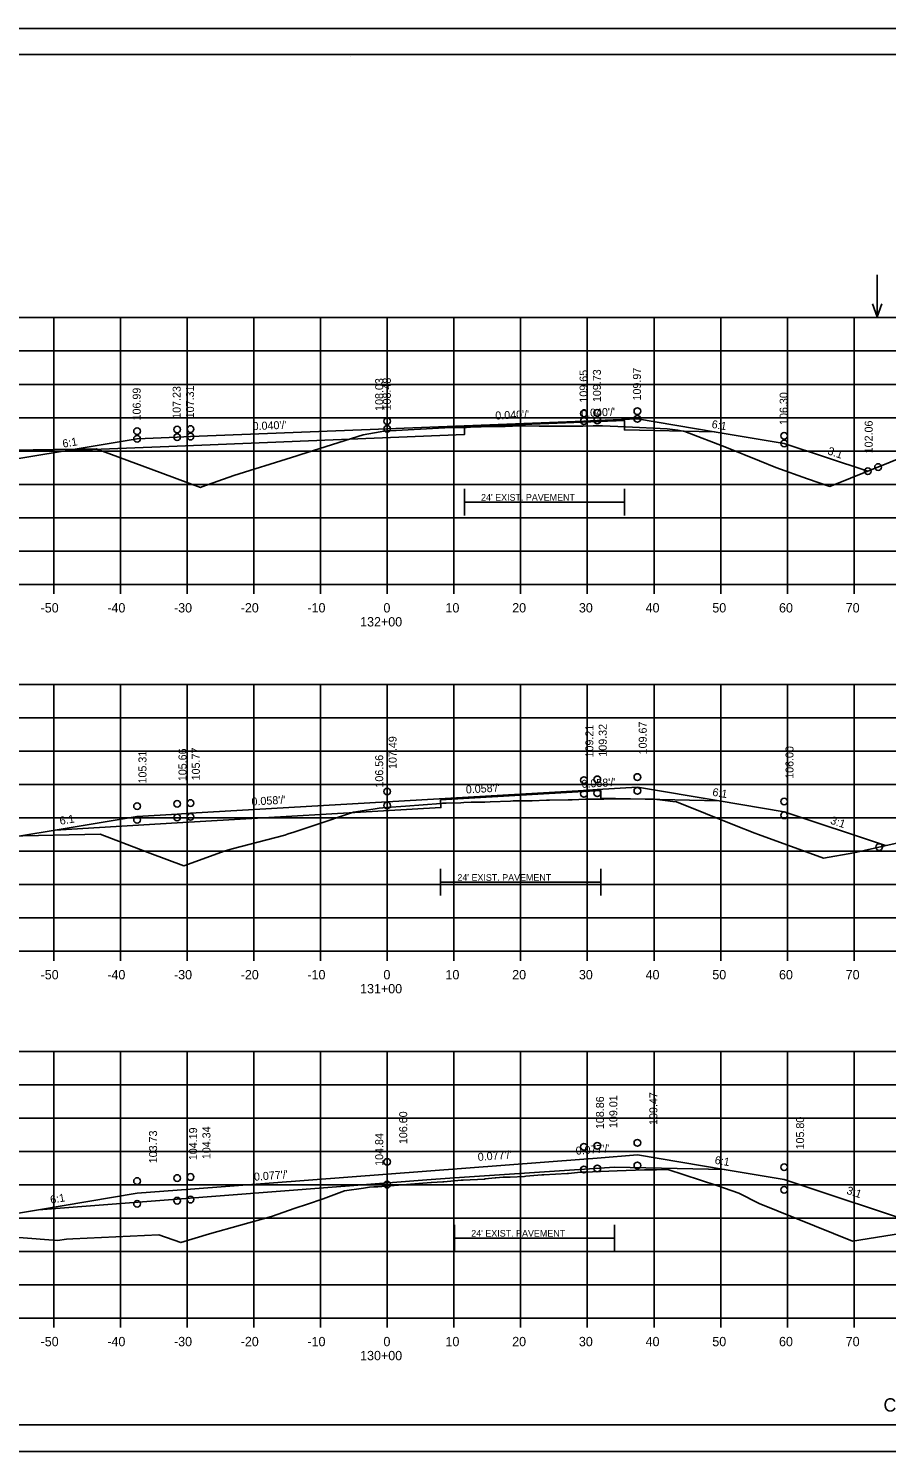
# Model space of a CAD drawing. Extents: x 1175611 to 1176402, y -433344 to -416213.
# Drawn here: x 1175727.2 to 1175855.8, y -430783.5 to -430570.1 of the extents above; entities that cross this region are included whole.
import ezdxf

# ---------------------------------------------------------------- set-up
doc = ezdxf.new("R2010")
doc.units = 0
for name, color, linetype in [('R_Alt Surface', 7, 'Continuous'), ('R_Axis', 7, 'Continuous'), ('R_Axis Annot', 7, 'Continuous'), ('R_Border', 7, 'Continuous'), ('R_Draft', 7, 'Continuous'), ('R_Exist Surface', 7, 'Continuous'), ('R_Fin Surface', 7, 'Continuous'), ('R_Grid', 7, 'Continuous'), ('R_No Plot', 7, 'Continuous'), ('R_Water Annot', 7, 'Continuous'), ('R_Xsect Elev', 7, 'Continuous'), ('R_Xsect Slope', 7, 'Continuous')]:
    doc.layers.add(name, color=color, linetype=linetype)

msp = doc.modelspace()

# ---------------------------------------------------------------- linework, layer by layer
at = {"layer": 'R_Alt Surface'}
for points in [[(1175732.98, -430633.4), (1175749.47, -430632.75), (1175792.54, -430631.03), (1175792.54, -430629.87), (1175816.54, -430628.91), (1175816.54, -430630.32), (1175830.01, -430630.59)], [(1175731.2, -430690.31), (1175749.47, -430689.25), (1175789.03, -430686.95), (1175789.03, -430686.95), (1175788.98, -430685.78), (1175812.99, -430684.39), (1175812.99, -430685.55), (1175830.76, -430685.95)], [(1175728.7, -430747.22), (1175749.47, -430745.63), (1175787.56, -430742.72), (1175787.56, -430742.72), (1175791.06, -430742.45), (1175815.06, -430740.86), (1175831.51, -430741.19)]]:
    msp.add_lwpolyline(points, dxfattribs=at)
at = {"layer": 'R_Axis'}
for p, q in [((1175640.97, -430653.49), (1175920.97, -430653.49)), ((1175730.97, -430654.89), (1175730.97, -430653.49)), ((1175740.97, -430654.89), (1175740.97, -430653.49)), ((1175750.97, -430654.89), (1175750.97, -430653.49)), ((1175760.97, -430654.89), (1175760.97, -430653.49)), ((1175770.97, -430654.89), (1175770.97, -430653.49)), ((1175780.97, -430654.89), (1175780.97, -430653.49)), ((1175790.97, -430654.89), (1175790.97, -430653.49)), ((1175800.97, -430654.89), (1175800.97, -430653.49)), ((1175810.97, -430654.89), (1175810.97, -430653.49)), ((1175820.97, -430654.89), (1175820.97, -430653.49)), ((1175830.97, -430654.89), (1175830.97, -430653.49)), ((1175840.97, -430654.89), (1175840.97, -430653.49)), ((1175850.97, -430654.89), (1175850.97, -430653.49)), ((1175640.97, -430708.49), (1175920.97, -430708.49)), ((1175730.97, -430709.89), (1175730.97, -430708.49)), ((1175740.97, -430709.89), (1175740.97, -430708.49)), ((1175750.97, -430709.89), (1175750.97, -430708.49)), ((1175760.97, -430709.89), (1175760.97, -430708.49)), ((1175770.97, -430709.89), (1175770.97, -430708.49)), ((1175780.97, -430709.89), (1175780.97, -430708.49)), ((1175790.97, -430709.89), (1175790.97, -430708.49)), ((1175800.97, -430709.89), (1175800.97, -430708.49)), ((1175810.97, -430709.89), (1175810.97, -430708.49)), ((1175820.97, -430709.89), (1175820.97, -430708.49)), ((1175830.97, -430709.89), (1175830.97, -430708.49)), ((1175840.97, -430709.89), (1175840.97, -430708.49)), ((1175850.97, -430709.89), (1175850.97, -430708.49)), ((1175640.97, -430763.49), (1175920.97, -430763.49)), ((1175730.97, -430764.89), (1175730.97, -430763.49)), ((1175740.97, -430764.89), (1175740.97, -430763.49)), ((1175750.97, -430764.89), (1175750.97, -430763.49)), ((1175760.97, -430764.89), (1175760.97, -430763.49)), ((1175770.97, -430764.89), (1175770.97, -430763.49)), ((1175780.97, -430764.89), (1175780.97, -430763.49)), ((1175790.97, -430764.89), (1175790.97, -430763.49)), ((1175800.97, -430764.89), (1175800.97, -430763.49)), ((1175810.97, -430764.89), (1175810.97, -430763.49)), ((1175820.97, -430764.89), (1175820.97, -430763.49)), ((1175830.97, -430764.89), (1175830.97, -430763.49)), ((1175840.97, -430764.89), (1175840.97, -430763.49)), ((1175850.97, -430764.89), (1175850.97, -430763.49))]:
    msp.add_line(p, q, dxfattribs=at)
at = {"layer": 'R_Border'}
for p, q in [((1175622.97, -430574.03), (1175939.15, -430574.03)), ((1175775.49, -430574.29), (1175775.49, -430574.29)), ((1175775.49, -430574.29), (1175775.49, -430574.29)), ((1175939.15, -430779.49), (1175622.97, -430779.49))]:
    msp.add_line(p, q, dxfattribs=at)
at = {"layer": 'R_Draft'}
for p, q in [((1175804.54, -430641.17), (1175792.54, -430641.17)), ((1175804.54, -430641.17), (1175816.54, -430641.17)), ((1175800.98, -430698.14), (1175788.98, -430698.14)), ((1175800.98, -430698.14), (1175812.99, -430698.14)), ((1175803.06, -430751.48), (1175791.06, -430751.48)), ((1175803.06, -430751.48), (1175815.06, -430751.48))]:
    msp.add_line(p, q, dxfattribs=at)
for points in [[(1175792.54, -430643.17), (1175792.54, -430639.17)], [(1175816.54, -430643.17), (1175816.54, -430639.17)], [(1175788.98, -430700.14), (1175788.98, -430696.14)], [(1175812.99, -430700.14), (1175812.99, -430696.14)], [(1175791.06, -430753.48), (1175791.06, -430749.48)], [(1175815.06, -430753.48), (1175815.06, -430749.48)]]:
    msp.add_lwpolyline(points, dxfattribs=at)
at = {"layer": 'R_Exist Surface'}
for points in [[(1175689.99, -430633.9), (1175737.34, -430633.18), (1175745.56, -430636.22), (1175752.97, -430638.95), (1175753.19, -430638.88), (1175757.97, -430637.14), (1175766.63, -430634.45), (1175767.42, -430634.2), (1175768.01, -430634.01), (1175777.37, -430631.05), (1175779.91, -430630.63), (1175780.48, -430630.53), (1175780.93, -430630.47), (1175782.33, -430630.39), (1175784.12, -430630.29), (1175790.52, -430629.95), (1175790.61, -430629.95), (1175791.63, -430629.94), (1175792.84, -430629.94), (1175794.07, -430629.88), (1175795.04, -430629.84), (1175796.8, -430629.83), (1175798.64, -430629.82), (1175799.77, -430629.78), (1175800.94, -430629.73), (1175801.38, -430629.73), (1175801.71, -430629.73), (1175803.73, -430629.74), (1175805.84, -430629.75), (1175807.48, -430629.74), (1175810.3, -430629.74), (1175811.85, -430629.73), (1175812.56, -430629.73), (1175813.27, -430629.73), (1175816.68, -430629.86), (1175822.93, -430630.16), (1175824.54, -430630.38), (1175825.59, -430630.54), (1175831.86, -430632.97), (1175836.78, -430634.97), (1175839.22, -430635.96), (1175844, -430637.67), (1175847.35, -430638.8), (1175862.33, -430632.75)], [(1175684.67, -430692.05), (1175737.94, -430690.92), (1175745.37, -430693.76), (1175750.47, -430695.69), (1175756.7, -430693.43), (1175757.71, -430693.12), (1175765.62, -430691.06), (1175766.12, -430690.89), (1175766.95, -430690.63), (1175769.99, -430689.62), (1175775.9, -430687.65), (1175779.16, -430687.13), (1175779.46, -430687.08), (1175779.77, -430687.03), (1175780.87, -430686.94), (1175783.71, -430686.72), (1175789.03, -430686.31), (1175789.24, -430686.3), (1175789.82, -430686.28), (1175792.02, -430686.22), (1175792.44, -430686.19), (1175793.55, -430686.13), (1175795.61, -430686.11), (1175796.43, -430686.09), (1175799.48, -430685.98), (1175799.87, -430685.95), (1175800.02, -430685.95), (1175800.45, -430685.95), (1175802.28, -430685.93), (1175802.71, -430685.93), (1175804.83, -430685.85), (1175805.31, -430685.82), (1175808.1, -430685.79), (1175808.71, -430685.78), (1175810.7, -430685.69), (1175811.18, -430685.66), (1175811.85, -430685.67), (1175811.92, -430685.67), (1175813.44, -430685.66), (1175817.1, -430685.64), (1175820.99, -430685.69), (1175822.23, -430685.83), (1175823.79, -430686.01), (1175824.36, -430686.07), (1175833.05, -430689.58), (1175836.1, -430690.8), (1175836.63, -430691), (1175846.37, -430694.53), (1175850.92, -430693.7), (1175866.86, -430690.12)], [(1175719.9, -430750.94), (1175731.52, -430751.82), (1175732.89, -430751.66), (1175733.86, -430751.6), (1175746.75, -430751.01), (1175750.01, -430752.16), (1175754.33, -430750.85), (1175763.64, -430748.26), (1175767.18, -430746.97), (1175769.01, -430746.39), (1175771.39, -430745.58), (1175774.59, -430744.38), (1175777.43, -430743.99), (1175778.02, -430743.91), (1175778.34, -430743.86), (1175778.97, -430743.81), (1175779.57, -430743.77), (1175787.56, -430743.12), (1175787.58, -430743.12), (1175787.61, -430743.12), (1175789.3, -430743.05), (1175789.45, -430743.04), (1175792.07, -430742.8), (1175792.17, -430742.79), (1175792.37, -430742.79), (1175795.55, -430742.63), (1175795.67, -430742.62), (1175797.16, -430742.47), (1175797.24, -430742.46), (1175798.36, -430742.37), (1175798.45, -430742.37), (1175799.28, -430742.33), (1175799.42, -430742.33), (1175801.56, -430742.24), (1175801.77, -430742.22), (1175804.17, -430742.01), (1175804.44, -430742), (1175807.94, -430741.8), (1175808.14, -430741.78), (1175809.97, -430741.61), (1175810.01, -430741.61), (1175810.48, -430741.59), (1175815.46, -430741.4), (1175819.55, -430741.25), (1175821.35, -430741.26), (1175823.06, -430741.2), (1175830.41, -430743.59), (1175833.7, -430744.75), (1175836.75, -430746.3), (1175850.71, -430751.95), (1175857.91, -430750.77)]]:
    msp.add_lwpolyline(points, dxfattribs=at)
at = {"layer": 'R_Fin Surface'}
for points in [[(1175684.39, -430633.98), (1175704.94, -430640.83), (1175721.47, -430635.32), (1175732.98, -430633.4), (1175743.47, -430631.65), (1175749.47, -430631.41), (1175751.47, -430631.33), (1175780.97, -430630.16), (1175810.47, -430628.99), (1175812.47, -430628.91), (1175818.47, -430628.67), (1175830.01, -430630.59), (1175840.47, -430632.34), (1175853.01, -430636.52)], [(1175684.39, -430633.98), (1175704.94, -430640.83), (1175721.47, -430635.32), (1175732.98, -430633.4), (1175743.47, -430631.65), (1175749.47, -430631.41), (1175751.47, -430631.33), (1175780.97, -430630.16), (1175810.47, -430628.99), (1175812.47, -430628.91), (1175818.47, -430628.67), (1175830.01, -430630.59), (1175840.47, -430632.34), (1175853.01, -430636.52)], [(1175693.71, -430691.86), (1175707.7, -430696.52), (1175721.47, -430691.93), (1175731.2, -430690.31), (1175743.47, -430688.26), (1175749.47, -430687.92), (1175751.47, -430687.8), (1175780.97, -430686.08), (1175810.47, -430684.37), (1175812.47, -430684.25), (1175818.47, -430683.9), (1175830.76, -430685.95), (1175840.47, -430687.57), (1175855.66, -430692.63)], [(1175693.71, -430691.86), (1175707.7, -430696.52), (1175721.47, -430691.93), (1175731.2, -430690.31), (1175743.47, -430688.26), (1175749.47, -430687.92), (1175751.47, -430687.8), (1175780.97, -430686.08), (1175810.47, -430684.37), (1175812.47, -430684.25), (1175818.47, -430683.9), (1175830.76, -430685.95), (1175840.47, -430687.57), (1175855.66, -430692.63)], [(1175701.31, -430749.28), (1175710.11, -430752.21), (1175715.02, -430750.58), (1175715.61, -430750.38), (1175721.47, -430748.43), (1175728.7, -430747.22), (1175743.47, -430744.76), (1175749.47, -430744.3), (1175751.47, -430744.15), (1175780.97, -430741.89), (1175810.47, -430739.63), (1175812.47, -430739.48), (1175818.47, -430739.02), (1175831.51, -430741.19), (1175840.47, -430742.69), (1175862.26, -430749.95)], [(1175701.31, -430749.28), (1175710.11, -430752.21), (1175715.02, -430750.58), (1175715.61, -430750.38), (1175721.47, -430748.43), (1175728.7, -430747.22), (1175743.47, -430744.76), (1175749.47, -430744.3), (1175751.47, -430744.15), (1175780.97, -430741.89), (1175810.47, -430739.63), (1175812.47, -430739.48), (1175818.47, -430739.02), (1175831.51, -430741.19), (1175840.47, -430742.69), (1175862.26, -430749.95)]]:
    msp.add_lwpolyline(points, dxfattribs=at)
at = {"layer": 'R_Grid'}
for p, q in [((1175640.97, -430613.49), (1175920.97, -430613.49)), ((1175730.97, -430653.49), (1175730.97, -430613.49)), ((1175740.97, -430653.49), (1175740.97, -430613.49)), ((1175750.97, -430653.49), (1175750.97, -430613.49)), ((1175760.97, -430653.49), (1175760.97, -430613.49)), ((1175770.97, -430653.49), (1175770.97, -430613.49)), ((1175780.97, -430653.49), (1175780.97, -430613.49)), ((1175790.97, -430653.49), (1175790.97, -430613.49)), ((1175800.97, -430653.49), (1175800.97, -430613.49)), ((1175810.97, -430653.49), (1175810.97, -430613.49)), ((1175820.97, -430653.49), (1175820.97, -430613.49)), ((1175830.97, -430653.49), (1175830.97, -430613.49)), ((1175840.97, -430653.49), (1175840.97, -430613.49)), ((1175850.97, -430653.49), (1175850.97, -430613.49)), ((1175640.97, -430618.49), (1175920.97, -430618.49)), ((1175640.97, -430623.49), (1175920.97, -430623.49)), ((1175640.97, -430628.49), (1175920.97, -430628.49)), ((1175640.97, -430633.49), (1175920.97, -430633.49)), ((1175640.97, -430638.49), (1175920.97, -430638.49)), ((1175640.97, -430643.49), (1175920.97, -430643.49)), ((1175640.97, -430648.49), (1175920.97, -430648.49)), ((1175640.97, -430653.49), (1175920.97, -430653.49)), ((1175640.97, -430668.49), (1175920.97, -430668.49)), ((1175730.97, -430708.49), (1175730.97, -430668.49)), ((1175740.97, -430708.49), (1175740.97, -430668.49)), ((1175750.97, -430708.49), (1175750.97, -430668.49)), ((1175760.97, -430708.49), (1175760.97, -430668.49)), ((1175770.97, -430708.49), (1175770.97, -430668.49)), ((1175780.97, -430708.49), (1175780.97, -430668.49)), ((1175790.97, -430708.49), (1175790.97, -430668.49)), ((1175800.97, -430708.49), (1175800.97, -430668.49)), ((1175810.97, -430708.49), (1175810.97, -430668.49)), ((1175820.97, -430708.49), (1175820.97, -430668.49)), ((1175830.97, -430708.49), (1175830.97, -430668.49)), ((1175840.97, -430708.49), (1175840.97, -430668.49)), ((1175850.97, -430708.49), (1175850.97, -430668.49)), ((1175640.97, -430673.49), (1175920.97, -430673.49)), ((1175640.97, -430678.49), (1175920.97, -430678.49)), ((1175640.97, -430683.49), (1175920.97, -430683.49)), ((1175640.97, -430688.49), (1175920.97, -430688.49)), ((1175640.97, -430693.49), (1175920.97, -430693.49)), ((1175640.97, -430698.49), (1175920.97, -430698.49)), ((1175640.97, -430703.49), (1175920.97, -430703.49)), ((1175640.97, -430708.49), (1175920.97, -430708.49)), ((1175640.97, -430723.49), (1175920.97, -430723.49)), ((1175730.97, -430763.49), (1175730.97, -430723.49)), ((1175740.97, -430763.49), (1175740.97, -430723.49)), ((1175750.97, -430763.49), (1175750.97, -430723.49)), ((1175760.97, -430763.49), (1175760.97, -430723.49)), ((1175770.97, -430763.49), (1175770.97, -430723.49)), ((1175780.97, -430763.49), (1175780.97, -430723.49)), ((1175790.97, -430763.49), (1175790.97, -430723.49)), ((1175800.97, -430763.49), (1175800.97, -430723.49)), ((1175810.97, -430763.49), (1175810.97, -430723.49)), ((1175820.97, -430763.49), (1175820.97, -430723.49)), ((1175830.97, -430763.49), (1175830.97, -430723.49)), ((1175840.97, -430763.49), (1175840.97, -430723.49)), ((1175850.97, -430763.49), (1175850.97, -430723.49)), ((1175640.97, -430728.49), (1175920.97, -430728.49)), ((1175640.97, -430733.49), (1175920.97, -430733.49)), ((1175640.97, -430738.49), (1175920.97, -430738.49)), ((1175640.97, -430743.49), (1175920.97, -430743.49)), ((1175640.97, -430748.49), (1175920.97, -430748.49)), ((1175640.97, -430753.49), (1175920.97, -430753.49)), ((1175640.97, -430758.49), (1175920.97, -430758.49)), ((1175640.97, -430763.49), (1175920.97, -430763.49))]:
    msp.add_line(p, q, dxfattribs=at)
at = {"layer": 'R_No Plot'}
for p, q in [((1175610.57, -430570.14), (1175943.91, -430570.14)), ((1175610.57, -430783.47), (1175943.91, -430783.47))]:
    msp.add_line(p, q, dxfattribs=at)
msp.add_lwpolyline([(1175610.57, -430570.14), (1175943.91, -430570.14), (1175943.91, -430783.48), (1175610.57, -430783.48)], close=True, dxfattribs=at)
for centre in [(1175810.47, -430627.85), (1175812.47, -430627.77), (1175818.47, -430627.53), (1175818.47, -430628.67), (1175743.47, -430630.51), (1175749.47, -430630.27), (1175751.47, -430630.19), (1175780.97, -430629.02), (1175780.97, -430630.16), (1175810.47, -430628.99), (1175812.47, -430628.91), (1175743.47, -430631.65), (1175749.47, -430631.41), (1175751.47, -430631.33), (1175840.47, -430631.2), (1175840.47, -430632.34), (1175853.01, -430636.52), (1175853.01, -430636.52), (1175854.56, -430635.89), (1175810.47, -430682.83), (1175812.47, -430682.71), (1175818.47, -430682.36), (1175749.47, -430686.37), (1175751.47, -430686.26), (1175780.97, -430684.54), (1175810.47, -430684.89), (1175812.47, -430684.78), (1175818.47, -430684.43), (1175840.47, -430686.03), (1175743.47, -430686.72), (1175749.47, -430688.44), (1175751.47, -430688.33), (1175780.97, -430686.61), (1175840.47, -430688.1), (1175743.47, -430688.79), (1175854.72, -430692.85), (1175854.72, -430692.85), (1175818.47, -430737.2), (1175810.47, -430737.81), (1175812.47, -430737.65), (1175780.97, -430740.06), (1175810.47, -430741.2), (1175812.47, -430741.04), (1175818.47, -430740.59), (1175840.47, -430740.86), (1175743.47, -430742.93), (1175749.47, -430742.48), (1175751.47, -430742.32), (1175780.97, -430743.46), (1175749.47, -430745.87), (1175751.47, -430745.71), (1175840.47, -430744.25), (1175743.47, -430746.33)]:
    msp.add_circle(centre, 0.5, dxfattribs=at)
at = {"layer": 'R_Water Annot'}
for p, q in [((1175854.44, -430607.06), (1175854.44, -430613.35)), ((1175854.44, -430613.35), (1175853.74, -430611.42)), ((1175854.44, -430613.35), (1175855.14, -430611.42))]:
    msp.add_line(p, q, dxfattribs=at)

# ---------------------------------------------------------------- texts
at = {"layer": 'R_Axis Annot'}
for s, p in [('-50', (1175729.01, -430657.69)), ('-40', (1175739.01, -430657.69)), ('-30', (1175749.01, -430657.69)), ('-20', (1175759.01, -430657.69)), ('-10', (1175769.01, -430657.69)), ('0', (1175780.41, -430657.69)), ('10', (1175789.71, -430657.69)), ('20', (1175799.71, -430657.69)), ('30', (1175809.71, -430657.69)), ('40', (1175819.71, -430657.69)), ('50', (1175829.71, -430657.69)), ('60', (1175839.71, -430657.69)), ('70', (1175849.71, -430657.69)), ('132+00', (1175776.91, -430659.79)), ('-50', (1175729.01, -430712.69)), ('-40', (1175739.01, -430712.69)), ('-30', (1175749.01, -430712.69)), ('-20', (1175759.01, -430712.69)), ('-10', (1175769.01, -430712.69)), ('0', (1175780.41, -430712.69)), ('10', (1175789.71, -430712.69)), ('20', (1175799.71, -430712.69)), ('30', (1175809.71, -430712.69)), ('40', (1175819.71, -430712.69)), ('50', (1175829.71, -430712.69)), ('60', (1175839.71, -430712.69)), ('70', (1175849.71, -430712.69)), ('131+00', (1175776.91, -430714.79)), ('-50', (1175729.01, -430767.69)), ('-40', (1175739.01, -430767.69)), ('-30', (1175749.01, -430767.69)), ('-20', (1175759.01, -430767.69)), ('-10', (1175769.01, -430767.69)), ('0', (1175780.41, -430767.69)), ('10', (1175789.71, -430767.69)), ('20', (1175799.71, -430767.69)), ('30', (1175809.71, -430767.69)), ('40', (1175819.71, -430767.69)), ('50', (1175829.71, -430767.69)), ('60', (1175839.71, -430767.69)), ('70', (1175849.71, -430767.69)), ('130+00', (1175776.91, -430769.79))]:
    msp.add_text(s, height=1.4, dxfattribs=at).set_placement(p)
at = {"layer": 'R_Draft'}
for s, height, p in [("24' EXIST. PAVEMENT", 1, (1175795.04, -430640.94)), ("24' EXIST. PAVEMENT", 1, (1175791.49, -430697.92)), ("24' EXIST. PAVEMENT", 1, (1175793.57, -430751.26)), ('CROSS SECTION STA.130+00 TO STA. 132+00', 2, (1175855.37, -430777.49))]:
    msp.add_text(s, height=height, dxfattribs=at).set_placement(p)
at = {"layer": 'R_Xsect Elev'}
for s, p in [('109.65', (1175811.01, -430626.23)), ('109.73', (1175813.01, -430626.15)), ('109.97', (1175819.01, -430625.91)), ('106.99', (1175744.01, -430628.9)), ('107.23', (1175750.01, -430628.66)), ('107.31', (1175752.01, -430628.58)), ('108.03', (1175780.37, -430627.47)), ('108.48', (1175781.51, -430627.4)), ('106.30', (1175841.01, -430629.58)), ('102.06', (1175853.75, -430633.83)), ('109.21', (1175811.88, -430679.43)), ('109.32', (1175813.88, -430679.31)), ('109.67', (1175819.88, -430678.96)), ('107.49', (1175782.38, -430681.15)), ('105.31', (1175744.88, -430683.33)), ('105.66', (1175750.88, -430682.98)), ('105.77', (1175752.88, -430682.86)), ('106.56', (1175780.37, -430683.94)), ('106.00', (1175841.88, -430682.63)), ('108.86', (1175813.47, -430735.14)), ('109.01', (1175815.47, -430734.98)), ('109.47', (1175821.47, -430734.52)), ('106.60', (1175783.97, -430737.39)), ('104.19', (1175752.47, -430739.8)), ('104.34', (1175754.47, -430739.65)), ('105.80', (1175843.47, -430738.19)), ('103.73', (1175746.47, -430740.26)), ('104.84', (1175780.37, -430740.65))]:
    msp.add_text(s, height=1.2, rotation=90, dxfattribs=at).set_placement(p)
at = {"layer": 'R_Xsect Slope'}
for s, rotation, p in [("0.040'/'", 2.2775, (1175797.2, -430628.77)), ("0.040'/'", 2.2775, (1175810.07, -430628.4)), ("0.040'/'", 2.2775, (1175760.82, -430630.36)), ('6:1', 350.5377, (1175829.55, -430630.01)), ('6:1', 9.4623, (1175732.39, -430632.99)), ('3:1', 341.5651, (1175846.9, -430633.95)), ("0.058'/'", 3.328, (1175792.79, -430684.83)), ("0.058'/'", 3.328, (1175810.14, -430684)), ("0.058'/'", 3.328, (1175760.66, -430686.64)), ('6:1', 350.5377, (1175829.66, -430685.16)), ('6:1', 9.4623, (1175731.96, -430689.53)), ('3:1', 341.5651, (1175847.32, -430689.33)), ("0.077'/'", 4.3762, (1175794.59, -430739.92)), ("0.077'/'", 4.3762, (1175809.28, -430738.99)), ('6:1', 350.5377, (1175830.01, -430740.33)), ("0.077'/'", 4.3762, (1175761.04, -430742.89)), ('6:1', 9.4623, (1175730.55, -430746.33)), ('3:1', 341.5651, (1175849.74, -430744.81))]:
    msp.add_text(s, height=1.2, rotation=rotation, dxfattribs=at).set_placement(p)

doc.saveas('drawing.dxf')
